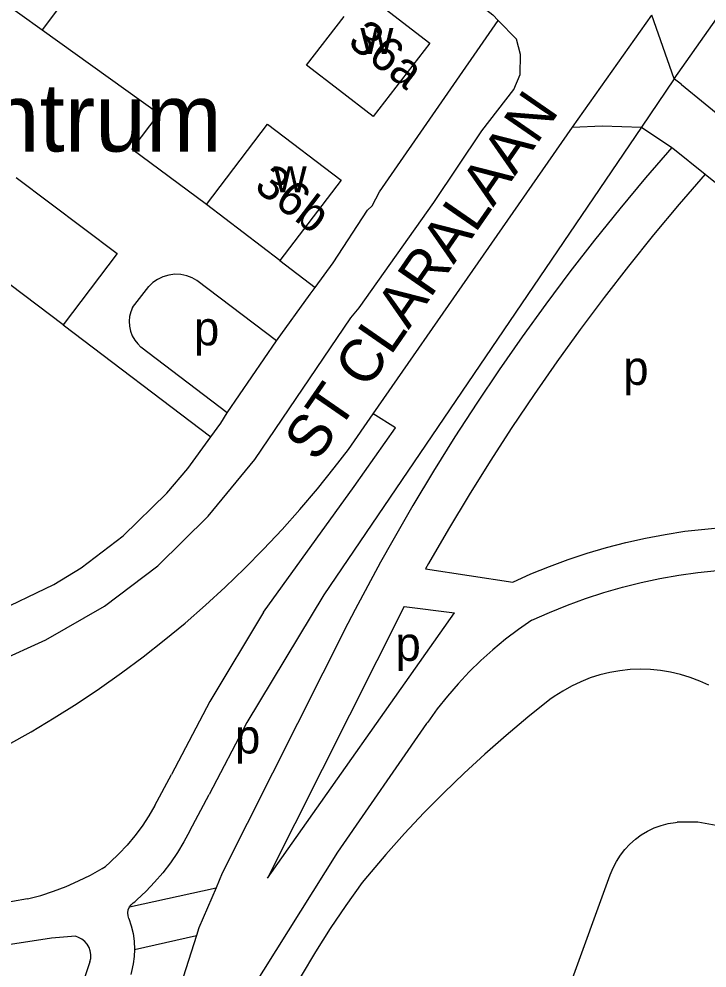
# Model space of a CAD drawing. Extents: x 159045 to 160918, y 380454 to 382516.
# Drawn here: x 160599 to 160679.8, y 381517.5 to 381628.9 of the extents above; entities that cross this region are included whole.
import ezdxf

# ---------------------------------------------------------------- set-up
doc = ezdxf.new("R2010")
doc.units = 0
for name, color, linetype in [('BLT_Basislijn', 7, 'Continuous'), ('BLT_Bebouwing', 7, 'Continuous'), ('BLT_Bebouwing_beschrifting', 7, 'Continuous'), ('BLT_Centroide', 7, 'Continuous'), ('BLT_Huisnummer', 7, 'Continuous'), ('BLT_Straatnaam', 7, 'Continuous')]:
    doc.layers.add(name, color=color, linetype=linetype)

msp = doc.modelspace()

# ---------------------------------------------------------------- linework, layer by layer
at = {"layer": 'BLT_Basislijn'}
for p, q in [((160585.86, 381639.08), (160601.76, 381627.64)), ((160603.79, 381630.34), (160601.76, 381627.64)), ((160657.42, 381626.54), (160655.24, 381628.72)), ((160663.96, 381616.21), (160673.29, 381629.36)), ((160675.89, 381621.88), (160673.29, 381629.36)), ((160601.76, 381627.64), (160615.44, 381617.81)), ((160657.89, 381624.72), (160657.42, 381626.54)), ((160657.84, 381622.4), (160657.89, 381624.72)), ((160657.1, 381620.64), (160657.84, 381622.4)), ((160675.89, 381621.88), (160672.05, 381616.22)), ((160676.77, 381621.2), (160675.89, 381621.88)), ((160676.77, 381621.2), (160692.85, 381608.09)), ((160653.33, 381615.8), (160657.1, 381620.64)), ((160615.44, 381617.81), (160612.29, 381613.63)), ((160672.05, 381616.22), (160634.8, 381561.34)), ((160640.6, 381582.59), (160663.96, 381616.21)), ((160647.71, 381607.38), (160653.33, 381615.8)), ((160672.05, 381616.22), (160675.62, 381613.84)), ((160679.52, 381610.71), (160686.33, 381605.22)), ((160638.96, 381595), (160647.71, 381607.38)), ((160629.64, 381600.58), (160633.77, 381597.41)), ((160637.96, 381593.85), (160638.96, 381595)), ((160604.22, 381593.02), (160621.53, 381579.86)), ((160626.71, 381577.23), (160637.96, 381593.85)), ((160623.45, 381582.69), (160629.25, 381591.13)), ((160637.69, 381578.4), (160640.6, 381582.59)), ((160621.22, 381570.57), (160626.71, 381577.23)), ((160615.32, 381564.74), (160621.22, 381570.57)), ((160609.06, 381560), (160615.32, 381564.74)), ((160646.74, 381564.39), (160656.96, 381562.83)), ((160602.18, 381556.06), (160609.06, 381560)), ((160644.23, 381559.95), (160628.18, 381528.11)), ((160644.23, 381559.95), (160650.13, 381559.24)), ((160628.18, 381528.11), (160650.13, 381559.24)), ((160637.63, 381557.96), (160622.88, 381528.69)), ((160596.21, 381553.33), (160602.18, 381556.06)), ((160646.85, 381546.22), (160636.41, 381531.13)), ((160614.96, 381536.63), (160616.91, 381540.25)), ((160619.06, 381533.64), (160621.33, 381537.92)), ((160636.41, 381531.13), (160625.63, 381514.01)), ((160612.01, 381524.73), (160622.15, 381526.97)), ((160600.05, 381525.67), (160571.51, 381520.75)), ((160602.84, 381521.04), (160573.54, 381516.53)), ((160605.66, 381521.27), (160602.84, 381521.04)), ((160612.6, 381519.74), (160619.85, 381521.35)), ((160607.36, 381518.26), (160605.01, 381511.31))]:
    msp.add_line(p, q, dxfattribs=at)
for points in [[(160599.13, 381672.16), (160599.55, 381671.8), (160613.24, 381661.7), (160621, 381655.62), (160622.08, 381654.35), (160638.17, 381642.2), (160654.62, 381629.38), (160655.24, 381628.72)], [(160675.89, 381621.88), (160688.46, 381639.71), (160699.46, 381655.51)], [(160633.77, 381597.41), (160635.88, 381600.31), (160639.94, 381606.46), (160640.46, 381606.99), (160641.34, 381608.62), (160655.24, 381628.72)], [(160663.96, 381616.21), (160667.47, 381616.35), (160672.05, 381616.22)], [(160621.02, 381607.15), (160612.29, 381613.63)], [(160675.62, 381613.84), (160672.54, 381610.26), (160669.52, 381606.63), (160666.56, 381602.95), (160663.67, 381599.22), (160660.84, 381595.44), (160658.07, 381591.61), (160655.37, 381587.74), (160652.74, 381583.82), (160650.17, 381579.86), (160647.67, 381575.85), (160645.24, 381571.81), (160642.88, 381567.72), (160641.46, 381565.18)], [(160675.62, 381613.84), (160675.75, 381613.75), (160679.52, 381610.71)], [(160679.52, 381610.71), (160676.47, 381607.16), (160673.48, 381603.57), (160670.54, 381599.92), (160667.68, 381596.22), (160664.87, 381592.48), (160662.13, 381588.69), (160659.46, 381584.85), (160656.85, 381580.97), (160654.31, 381577.04), (160651.83, 381573.07), (160649.42, 381569.06), (160647.09, 381565), (160646.74, 381564.39)], [(160619.91, 381598.23), (160619.34, 381598.54), (160618.71, 381598.78), (160618.02, 381598.92), (160617.31, 381598.95), (160616.6, 381598.86), (160615.91, 381598.66), (160615.28, 381598.35), (160614.73, 381597.97), (160614.26, 381597.52)], [(160612.34, 381595.05), (160614.26, 381597.52)], [(160629.25, 381591.13), (160619.91, 381598.23)], [(160629.25, 381591.13), (160633.18, 381596.61), (160633.77, 381597.41)], [(160612.34, 381595.05), (160612.14, 381594.55), (160612.01, 381594), (160611.96, 381593.43), (160612, 381592.85), (160612.13, 381592.27), (160612.33, 381591.73), (160612.61, 381591.22), (160612.96, 381590.78), (160613.34, 381590.41)], [(160623.45, 381582.69), (160613.34, 381590.41)], [(160621.53, 381579.86), (160622.7, 381581.46), (160623.45, 381582.69)], [(160627.73, 381559.29), (160638.36, 381574.03), (160643.21, 381580.95), (160640.6, 381582.59)], [(160582.76, 381554.65), (160589.49, 381556.78), (160595.93, 381559.12), (160603.14, 381562.54), (160606.33, 381564.51), (160611.27, 381568.24), (160616.38, 381573.28), (160618.83, 381576.15), (160621.53, 381579.86)], [(160586.34, 381538.23), (160589.23, 381539.49), (160592.1, 381540.83), (160594.92, 381542.24), (160597.71, 381543.73), (160600.47, 381545.28), (160603.18, 381546.91), (160605.85, 381548.6), (160608.48, 381550.35), (160611.06, 381552.18), (160613.6, 381554.07), (160616.08, 381556.02), (160618.52, 381558.03), (160620.9, 381560.11), (160623.24, 381562.24), (160625.51, 381564.44), (160627.73, 381566.69), (160629.9, 381568.99), (160632, 381571.35), (160634.04, 381573.77), (160636.02, 381576.23), (160637.69, 381578.4)], [(160656.96, 381562.83), (160659.1, 381563.79), (160661.27, 381564.68), (160663.47, 381565.5), (160665.7, 381566.24), (160667.95, 381566.91), (160670.23, 381567.49), (160672.52, 381568), (160674.83, 381568.43), (160677.15, 381568.79), (160679.48, 381569.06), (160681.82, 381569.26), (160684.17, 381569.37), (160686.52, 381569.4), (160688.86, 381569.36), (160690.97, 381569.25)], [(160641.46, 381565.18), (160638.49, 381559.62), (160637.63, 381557.96)], [(160659.21, 381558.36), (160661.27, 381559.28), (160663.37, 381560.13), (160665.49, 381560.91), (160667.65, 381561.61), (160669.82, 381562.23), (160672.01, 381562.78), (160674.23, 381563.24), (160676.45, 381563.63), (160678.69, 381563.95), (160680.94, 381564.18), (160683.2, 381564.33), (160685.46, 381564.4), (160687.72, 381564.39), (160689.98, 381564.3), (160692.24, 381564.13), (160692.37, 381564.12)], [(160634.8, 381561.34), (160625.78, 381546.36), (160621.33, 381537.92)], [(160627.73, 381559.29), (160621.42, 381548.82), (160616.91, 381540.25)], [(160659.21, 381558.36), (160657.64, 381557.27), (160656.12, 381556.12), (160654.64, 381554.9), (160653.22, 381553.62), (160651.85, 381552.29), (160650.54, 381550.89), (160649.29, 381549.45), (160648.1, 381547.95), (160646.98, 381546.4), (160646.85, 381546.22)], [(160679.98, 381550.72), (160678.9, 381551.22), (160677.78, 381551.64), (160676.64, 381551.99), (160675.47, 381552.26), (160674.3, 381552.46), (160673.11, 381552.57), (160671.91, 381552.6), (160670.72, 381552.56), (160669.53, 381552.43), (160668.35, 381552.22), (160667.19, 381551.94), (160666.05, 381551.58), (160664.94, 381551.14), (160663.86, 381550.63), (160662.82, 381550.05), (160661.81, 381549.4), (160661.31, 381549.04)], [(160661.31, 381549.04), (160658.72, 381546.98), (160656.17, 381544.85), (160653.68, 381542.66), (160651.25, 381540.42), (160648.86, 381538.11), (160646.54, 381535.75), (160644.27, 381533.33), (160642.06, 381530.86), (160639.91, 381528.34), (160639.28, 381527.57)], [(160614.96, 381536.63), (160614.25, 381535.4), (160613.47, 381534.21), (160612.63, 381533.07), (160611.72, 381531.98), (160610.76, 381530.94), (160609.74, 381529.95), (160609.18, 381529.47)], [(160668.41, 381528.5), (160668.73, 381529.3), (160669.12, 381530.06), (160669.59, 381530.79), (160670.12, 381531.47), (160670.7, 381532.1), (160671.35, 381532.66), (160672.04, 381533.17), (160672.78, 381533.61), (160673.56, 381533.98), (160674.37, 381534.28), (160675.2, 381534.5), (160676.05, 381534.64), (160676.25, 381534.66)], [(160681.67, 381534.1), (160678.68, 381534.66), (160676.25, 381534.66)], [(160619.06, 381533.64), (160618.38, 381532.35), (160617.62, 381531.1), (160616.79, 381529.89), (160615.9, 381528.72), (160614.95, 381527.61), (160613.94, 381526.55), (160612.87, 381525.55), (160612.62, 381525.33)], [(160600.05, 381525.67), (160601.58, 381526.07), (160603.09, 381526.56), (160604.57, 381527.12), (160606.02, 381527.76), (160607.43, 381528.46), (160608.81, 381529.24), (160609.18, 381529.47)], [(160619.02, 381352.29), (160614.92, 381387.4), (160612.49, 381411.49), (160612.24, 381418.18), (160612.78, 381424.66), (160614.25, 381431.77), (160617.35, 381441.14), (160621.98, 381450.89), (160630.29, 381463.22), (160639.83, 381475.2), (160648.68, 381489.01), (160658.36, 381505.71), (160663.64, 381515.47), (160668.41, 381528.5)], [(160622.88, 381528.69), (160622.15, 381526.97)], [(160639.28, 381527.57), (160637.39, 381524.9), (160635.56, 381522.18), (160633.81, 381519.43), (160632.12, 381516.63), (160630.5, 381513.79), (160628.95, 381510.91), (160627.47, 381507.99), (160627.02, 381507.07)], [(160622.15, 381526.97), (160620.14, 381522.26), (160619.85, 381521.35)], [(160612.01, 381524.73), (160612.18, 381524.98), (160612.44, 381525.21), (160612.62, 381525.33)], [(160611.93, 381523.34), (160611.83, 381523.67), (160611.8, 381524.02), (160611.85, 381524.36), (160612.01, 381524.73)], [(160611.93, 381523.34), (160612.21, 381522.48), (160612.41, 381521.6), (160612.54, 381520.71), (160612.6, 381519.74)], [(160607.36, 381518.26), (160607.45, 381518.68), (160607.46, 381519.12), (160607.4, 381519.55), (160607.25, 381519.96), (160607.04, 381520.33), (160606.75, 381520.66), (160606.42, 381520.93), (160606.03, 381521.14), (160605.66, 381521.27)], [(160619.85, 381521.35), (160615.75, 381508.52), (160611.77, 381497.59), (160606.75, 381484.01)], [(160612.6, 381519.74), (160612.54, 381518.91), (160612.43, 381518.02), (160612.23, 381517.14), (160612.14, 381516.8)]]:
    msp.add_lwpolyline(points, dxfattribs=at)
at = {"layer": 'BLT_Bebouwing'}
for p, q in [((160598.72, 381610.31), (160610.54, 381601.37)), ((160629.64, 381600.58), (160621.02, 381607.15)), ((160610.54, 381601.37), (160604.22, 381593.02)), ((160604.22, 381593.02), (160594.15, 381600.63))]:
    msp.add_line(p, q, dxfattribs=at)
for points in [[(160639.44, 381632.1), (160647.23, 381626.08), (160640.58, 381617.46), (160636.62, 381620.52), (160632.78, 381623.49), (160637.2, 381629.2)], [(160621.02, 381607.15), (160628.2, 381616.55), (160636.82, 381609.98), (160629.64, 381600.58)]]:
    msp.add_lwpolyline(points, dxfattribs=at)

# ---------------------------------------------------------------- texts
at = {"layer": 'BLT_Bebouwing_beschrifting'}
msp.add_text('Woonzorgcentrum', height=8, dxfattribs=at).set_placement((160535.43, 381613.35))
at = {"layer": 'BLT_Centroide'}
for s, p in [('w', (160639.09, 381624.78)), ('w', (160628.92, 381608.56)), ('p', (160619.56, 381590.61)), ('p', (160669.92, 381585.97)), ('p', (160643.2, 381553.59)), ('p', (160624.38, 381542.72))]:
    msp.add_text(s, height=4, dxfattribs=at).set_placement(p)
at = {"layer": 'BLT_Huisnummer'}
for s, rotation, p in [('36a', 322.321, (160637.45, 381625.94)), ('36b', 322.6438, (160626.47, 381608.98))]:
    msp.add_text(s, height=4, rotation=rotation, dxfattribs=at).set_placement(p)
at = {"layer": 'BLT_Straatnaam'}
msp.add_text('ST CLARALAAN', height=5, rotation=55.3554, dxfattribs=at).set_placement((160633.97, 381576.79))

doc.saveas('drawing.dxf')
